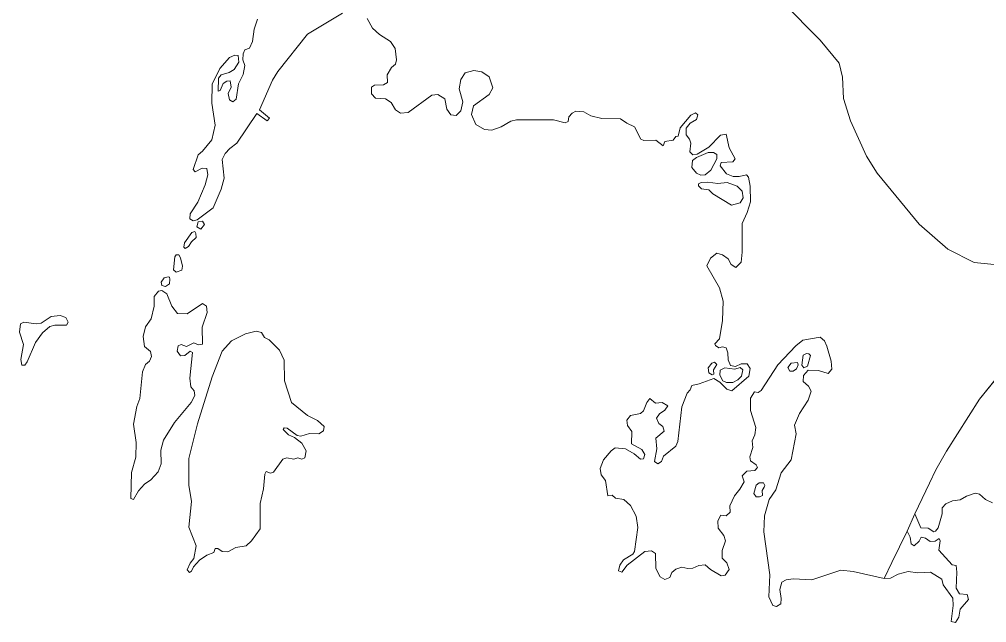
# Model space of a CAD drawing. Extents: x 369010 to 739155, y 6377141 to 6616555.
# Drawn here: x 474822 to 477517, y 6488305 to 6489985 of the extents above; entities that cross this region are included whole.
import ezdxf

# ---------------------------------------------------------------- set-up
doc = ezdxf.new("R2010")
doc.units = 0
doc.header["$LTSCALE"] = 40
doc.layers.add('1', color=7, linetype='Continuous', lineweight=13)

msp = doc.modelspace()

# ---------------------------------------------------------------- linework, layer by layer
at = {"layer": '1'}
for points in [[(477602.84, 6489296.1), (477481.86, 6489308.01), (477408.21, 6489345.08), (477328.77, 6489414.43), (477211.26, 6489557.26), (477181.96, 6489604.1), (477136.95, 6489702.74), (477117.42, 6489764.97), (477115.1, 6489824.05), (477105.83, 6489863.61), (477053.04, 6489926.83), (476948.77, 6490032.59)], [(476948.77, 6490032.59), (477053.04, 6489926.83), (477105.83, 6489863.61), (477115.1, 6489824.05), (477117.42, 6489764.97), (477136.95, 6489702.74), (477181.96, 6489604.1), (477211.26, 6489557.26), (477328.77, 6489414.43), (477408.21, 6489345.08), (477481.86, 6489308.01), (477602.84, 6489296.1)], [(475485.05, 6489986.08), (475475.95, 6489958.28), (475471.81, 6489924.02), (475462.71, 6489905.32), (475450.13, 6489900.35), (475445.33, 6489889.26), (475444.5, 6489872.55), (475450.13, 6489856.49), (475445.33, 6489831.34), (475432.09, 6489805.52), (475425.8, 6489762.98), (475416.86, 6489755.2), (475407.6, 6489760.83), (475403.46, 6489778.37), (475411.73, 6489796.41), (475409.75, 6489813.96), (475399.98, 6489813.13), (475389.56, 6489806.84), (475381.78, 6489786.65), (475375.49, 6489785.33), (475376.98, 6489821.57), (475384.59, 6489830.67), (475406.27, 6489836.96), (475420.17, 6489845.9), (475433.41, 6489866.26), (475431.26, 6489884.3), (475422.33, 6489885.79), (475407.6, 6489878.84), (475380.45, 6489848.05), (475358.77, 6489804.86), (475358.11, 6489751.89), (475367.87, 6489690.49), (475358.11, 6489649.94), (475332.29, 6489617.84), (475319.71, 6489608.24), (475306.47, 6489567.03), (475311.44, 6489560.74), (475330.97, 6489571.16), (475344.21, 6489569.84), (475347.02, 6489552.3), (475339.9, 6489524.49), (475319.05, 6489475.67), (475298.2, 6489443.56), (475297.37, 6489429.66), (475306.47, 6489424.03), (475317.73, 6489426.84), (475362.25, 6489460.28), (475384.59, 6489512.58), (475392.2, 6489542.53), (475387.4, 6489594.83), (475395.68, 6489611.71), (475408.26, 6489625.61), (475427.79, 6489640.18), (475483.56, 6489722.6), (475512.19, 6489702.24), (475518.48, 6489710.02), (475491.34, 6489733.69), (475527.59, 6489815.94), (475541.82, 6489840.27), (475624.74, 6489944.04), (475722.38, 6490002.63)], [(475790.74, 6489987.41), (475806.13, 6489960.93), (475825, 6489943.38), (475855.61, 6489923.85), (475868.86, 6489903.66), (475872.99, 6489872.22), (475869.52, 6489860.46), (475858.43, 6489850.7), (475846.51, 6489831.17), (475847.17, 6489809.49), (475836.09, 6489802.54), (475810.93, 6489801.88), (475802.65, 6489796.25), (475802.65, 6489778.21), (475813.74, 6489765.63), (475841.71, 6489764.14), (475857.77, 6489753.71), (475869.52, 6489732.86), (475884.25, 6489724.42), (475905.1, 6489725.91), (475971.3, 6489773.91), (475987.36, 6489776.06), (476006.89, 6489763.48), (476012.51, 6489734.85), (476024.43, 6489719.62), (476038.99, 6489717.47), (476052.23, 6489730.05), (476057.2, 6489755.2), (476046.77, 6489791.45), (476051.57, 6489817.93), (476064.15, 6489835.97), (476088.48, 6489842.92), (476110.82, 6489838.78)], [(476110.82, 6489838.78), (476131.01, 6489824.88), (476140.78, 6489794.1), (476131.01, 6489776.06), (476087.16, 6489743.95), (476081.53, 6489720.28), (476093.44, 6489692.31), (476117.77, 6489678.41), (476137.96, 6489677.09), (476164.61, 6489686.02), (476191.09, 6489702.08), (476207.15, 6489705.55), (476309.59, 6489705.55), (476342.36, 6489696.62), (476350.8, 6489700.75), (476352.79, 6489713.33), (476361.89, 6489723.76), (476372.32, 6489729.39), (476394.66, 6489727.9), (476414.19, 6489716.81), (476444.97, 6489709.03), (476496.45, 6489708.37), (476513.99, 6489695.79), (476535.51, 6489686.02), (476553.05, 6489651.93), (476561.32, 6489647.79), (476594.92, 6489649.12), (476615.77, 6489633.06), (476620.57, 6489644.98), (476643.58, 6489648.45), (476650.7, 6489658.88), (476657.65, 6489659.54), (476663.11, 6489683.21), (476692.4, 6489718.79), (476705.64, 6489725.08), (476711.93, 6489719.62), (476708.46, 6489706.38), (476691.08, 6489695.79), (476679.16, 6489681.89), (476679.16, 6489663.85), (476688.93, 6489651.27), (476692.4, 6489640.01), (476689.76, 6489616.35), (476698.03, 6489607.91), (476709.95, 6489610.06), (476742.72, 6489628.92), (476774.82, 6489662.36), (476790.88, 6489665.17), (476799.65, 6489627.27), (476815.7, 6489596.65), (476809.41, 6489588.21), (476777.31, 6489586.89), (476774.49, 6489577.12), (476791.87, 6489554.78), (476810.74, 6489547.17), (476826.79, 6489547.17), (476847.65, 6489551.96), (476853.27, 6489545.68), (476858.24, 6489520.68), (476858.9, 6489477.32), (476849.8, 6489447.37), (476835.9, 6489416.75), (476835.9, 6489336.48), (476833.08, 6489309.34), (476817.69, 6489294.61), (476805.11, 6489302.38), (476796.84, 6489318.44), (476780.78, 6489329.53), (476764.73, 6489333.67), (476747.35, 6489319.76), (476737.59, 6489298.91), (476772.34, 6489237.51), (476782.77, 6489200.43), (476780.78, 6489146.81), (476772.34, 6489095.17), (476759.76, 6489081.27), (476761.25, 6489077.13), (476771.02, 6489070.84), (476780.78, 6489072.83), (476790.55, 6489070.02), (476795.35, 6489056.78), (476796.84, 6489036.59), (476803.13, 6489021.19), (476817.03, 6489018.55), (476832.42, 6489026.16), (476849.14, 6489025.5), (476857.41, 6489012.92), (476853.94, 6488991.24), (476806.6, 6488950.85), (476792.7, 6488955.65), (476773.17, 6488974.52), (476756.29, 6488984.95), (476715.9, 6488969.72), (476695.05, 6488965.42), (476690.75, 6488953.01), (476682.47, 6488944.4), (476667.91, 6488906), (476655.99, 6488809.85), (476650.53, 6488796.6), (476616.27, 6488768.63)], [(476985.51, 6489076.14), (477004.38, 6489091.53), (477052.54, 6489099.81), (477064.95, 6489090.04), (477071.24, 6489075.48), (477083.82, 6489032.94), (477085.31, 6489011.26), (477075.54, 6488998.85), (477048.24, 6489007.13), (477019.77, 6489008.62), (477006.36, 6488993.22), (477005.7, 6488976.51), (477020.43, 6488963.93), (477027.38, 6488950.03), (477019.77, 6488924.87), (476995.28, 6488887.14), (476981.37, 6488855.03), (476986.17, 6488831.36), (476972.27, 6488758.87), (476944.3, 6488722.62), (476929.07, 6488675.12), (476910.87, 6488647.98), (476897.63, 6488602.63), (476895.64, 6488557.95), (476912.36, 6488438.12), (476910.21, 6488376.72), (476920.63, 6488352.89), (476931.06, 6488350.24), (476942.98, 6488357.19), (476944.3, 6488372.42), (476940.16, 6488397.57), (476945.79, 6488417.77), (476958.37, 6488424.06), (476977.24, 6488426.87), (477029.2, 6488424.39), (477110.8, 6488451.53), (477144.89, 6488447.39), (477231.12, 6488427.7), (477252.3, 6488472.22), (477294.84, 6488559.6), (477316.52, 6488608.43), (477357.73, 6488693.5), (477375.44, 6488730.57), (477404.9, 6488782.37), (477496.75, 6488927.68), (477733.59, 6489217.81)], [(476616.27, 6488768.63), (476610.64, 6488754.07), (476600.88, 6488747.78), (476591.11, 6488754.07), (476598.23, 6488788.83), (476595.42, 6488818.78), (476618.42, 6488838.31), (476614.12, 6488851.72), (476603.69, 6488859.99), (476596.74, 6488874.72), (476605.18, 6488886.47), (476620.41, 6488896.9), (476628.85, 6488908.82), (476612.8, 6488917.92), (476593.93, 6488916.43), (476578.7, 6488929.01), (476570.26, 6488917.92), (476561.16, 6488894.91), (476552.22, 6488887.96), (476524.91, 6488882.34), (476514.49, 6488869.1), (476515.81, 6488854.37), (476528.39, 6488836.99), (476527.06, 6488802.89), (476555.7, 6488786.84), (476564.63, 6488773.6), (476561.16, 6488761.02), (476552.22, 6488760.19), (476534.68, 6488774.92), (476510.35, 6488788.83), (476481.72, 6488792.3), (476470.63, 6488784.03), (476449.61, 6488758.21), (476439.84, 6488734.54), (476442.66, 6488716.34), (476454.57, 6488700.94), (476461.53, 6488658.41), (476473.28, 6488659.9), (476483.04, 6488652.12), (476506.05, 6488647.98), (476524.25, 6488631.27), (476540.3, 6488601.31), (476545.1, 6488569.86), (476535.34, 6488503), (476531.2, 6488495.88), (476505.38, 6488479.83), (476494.96, 6488465.27), (476491.48, 6488449.21), (476500.58, 6488445.74), (476515.15, 6488465.27), (476564.63, 6488503.66), (476582.84, 6488504.99), (476593.93, 6488498.04), (476595.42, 6488455.5), (476607.17, 6488432.5), (476619.75, 6488425.54), (476634.48, 6488430.34), (476639.28, 6488444.41), (476651.19, 6488454.18), (476667.91, 6488459.64), (476684.62, 6488455.5), (476698.53, 6488456.83), (476714.58, 6488463.94), (476732.12, 6488465.93), (476747.35, 6488452.69), (476776.64, 6488435.31), (476787.9, 6488437.3), (476798.99, 6488453.35), (476792.7, 6488471.55), (476779.46, 6488484.8), (476779.46, 6488505.65), (476789.22, 6488532.96), (476784.42, 6488548.18), (476768.37, 6488568.54), (476767.54, 6488588.73), (476775.98, 6488604.12), (476790.71, 6488602.63), (476801.8, 6488613.06), (476801.14, 6488630.6), (476814.38, 6488658.41), (476828.61, 6488676.45), (476841.19, 6488697.47), (476835.56, 6488713.52), (476848.8, 6488726.76), (476870.49, 6488728.75), (476878.1, 6488737.19), (476874.62, 6488744.8), (476858.57, 6488755.39), (476856.58, 6488767.15), (476864.86, 6488792.96), (476863.53, 6488811.17), (476870.49, 6488827.88), (476873.3, 6488848.74), (476858.57, 6488896.24), (476858.57, 6488930.33), (476869.82, 6488947.88), (476880.25, 6488946.39), (476888.53, 6488951.35), (476935.36, 6489023.18), (476985.51, 6489076.14)], [(477567.59, 6489014.41), (477496.75, 6488927.68), (477404.9, 6488782.37), (477375.44, 6488730.57), (477357.73, 6488693.5), (477316.52, 6488608.43), (477333.23, 6488568.71), (477354.09, 6488568.04), (477369.48, 6488558.28), (477374.28, 6488559.6), (477381.4, 6488569.37), (477393.15, 6488608.43), (477392.49, 6488625.14), (477402.91, 6488635.73), (477421.12, 6488644.67), (477442.63, 6488647.49), (477460.18, 6488657.25), (477484.51, 6488665.69), (477497.08, 6488662.88), (477513.14, 6488648.15), (477533.33, 6488639.21)]]:
    msp.add_lwpolyline(points, dxfattribs=at)
for points in [[(476740.56, 6489614.36), (476708.46, 6489600.95), (476697.53, 6489592.18), (476695.55, 6489572.32), (476708.46, 6489556.6), (476720.21, 6489551.14), (476732.62, 6489552.13), (476748.34, 6489564.87), (476765.22, 6489596.65), (476764.73, 6489608.9), (476755.29, 6489614.86)], [(476805.77, 6489468.05), (476829.94, 6489474.01), (476838.38, 6489488.25), (476835.4, 6489507.11), (476821.5, 6489521.02), (476793.36, 6489530.78), (476767.71, 6489527.8), (476740.07, 6489531.77), (476721.7, 6489530.78), (476713.92, 6489526.81), (476713.92, 6489521.51), (476722.69, 6489513.07), (476742.55, 6489510.09), (476754.3, 6489499.17)], [(475327.66, 6489401.19), (475337.42, 6489414.1), (475332.62, 6489422.87), (475320.38, 6489421.55), (475316.9, 6489407.31)], [(475313.92, 6489388.45), (475310.61, 6489394.57), (475302.17, 6489392.09), (475282.14, 6489362.79), (475280.65, 6489350.55), (475283.63, 6489347.07), (475293.4, 6489352.37), (475301.84, 6489365.61), (475314.42, 6489377.85)], [(475270.72, 6489321.09), (475266.59, 6489329.36), (475258.64, 6489329.86), (475254.84, 6489323.57), (475251.86, 6489287.82), (475259.14, 6489280.87), (475274.86, 6489286.83), (475276.85, 6489298.08)], [(475236.46, 6489267.79), (475225.38, 6489265.31), (475217.1, 6489253.06), (475219.09, 6489244.29), (475228.85, 6489240.82), (475240.11, 6489248.6), (475241.6, 6489261.34), (475240.11, 6489267.3)], [(475345.04, 6489168.66), (475343.21, 6489186.7), (475331.96, 6489194.15), (475289.43, 6489165.35), (475262.45, 6489166.01), (475246.89, 6489186.7), (475232.49, 6489221.12), (475219.25, 6489230.39), (475209.32, 6489228.57), (475197.9, 6489213.51), (475197.9, 6489186.04), (475189.13, 6489150.95), (475173.57, 6489128.94), (475166.62, 6489102.13), (475171.09, 6489074.49), (475187.31, 6489060.09), (475190.45, 6489046.35), (475184.83, 6489033.11), (475173.57, 6489024.34), (475164.8, 6489003.15), (475157.85, 6488929.17), (475149.74, 6488906.66), (475139.64, 6488857.68), (475147.92, 6488806.37), (475146.6, 6488766.32), (475134.68, 6488723.62), (475132.2, 6488650.96), (475140.31, 6488647.82), (475154.21, 6488672.31), (475170.43, 6488691.18), (475188.63, 6488703.09), (475208.66, 6488724.94), (475216.77, 6488747.45), (475216.11, 6488785.02), (475223.72, 6488813.32), (475254.34, 6488862.81), (475300.68, 6488918.58), (475311.27, 6488937.95), (475308.79, 6488950.52), (475300.02, 6488961.78), (475296.87, 6488985.61), (475304.49, 6489057.6), (475297.54, 6489060.75), (475283.14, 6489049.49), (475271.22, 6489048.17), (475261.79, 6489061.41), (475264.43, 6489075.81), (475273.21, 6489080.11), (475288.1, 6489073.82), (475308.13, 6489084.58), (475321.37, 6489078.95), (475331.96, 6489080.78), (475331.3, 6489128.27)], [(474883.11, 6489139.36), (474868.55, 6489136.88), (474834.29, 6489142.01), (474825.52, 6489136.88), (474822.04, 6489113.88), (474833.3, 6489080.11), (474826.01, 6489038.24), (474828.66, 6489021.86), (474837.77, 6489021.86), (474843.89, 6489031.12), (474866.89, 6489085.74), (474886.42, 6489112.39), (474907.28, 6489129.76), (474921.18, 6489133.9), (474953.78, 6489133.41), (474958.42, 6489141.52), (474951.8, 6489154.76), (474935.91, 6489160.88), (474910.92, 6489157.4)], [(475517.49, 6489092.69), (475504.91, 6489099.64), (475496.8, 6489113.38), (475481.74, 6489117.19), (475452.28, 6489109.08), (475413.39, 6489089.71), (475386.58, 6489060.91), (475359.6, 6488989.42), (475318.22, 6488859.17), (475293.73, 6488762.01), (475293.73, 6488687.54), (475301.34, 6488642.36), (475293.73, 6488571.02), (475314.42, 6488519.05), (475308.13, 6488483.97), (475297.54, 6488470.73), (475289.43, 6488452.03), (475295.71, 6488445.07), (475302, 6488448.88), (475306.97, 6488460.8), (475323.85, 6488479.5), (475344.54, 6488492.74), (475363.9, 6488500.19), (475367.71, 6488511.44), (475374.66, 6488511.44), (475386.58, 6488503.33), (475402.8, 6488502.01), (475424.64, 6488514.59), (475454.1, 6488518.89), (475468.5, 6488532.79), (475493, 6488565.89), (475493, 6488636.73), (475502.43, 6488677.44), (475505.57, 6488718.82), (475509.22, 6488726.27), (475521.79, 6488721.3), (475529.9, 6488723.78), (475555.56, 6488760.19), (475566.81, 6488764.5), (475587, 6488760.19), (475598.26, 6488764.5), (475608.85, 6488760.69), (475616.96, 6488764.5), (475620.76, 6488783.86), (475608.85, 6488804.55), (475588.82, 6488820.27), (475571.94, 6488827.72), (475556.88, 6488842.78), (475559.36, 6488847.25), (475568.13, 6488846.59), (475596.27, 6488826.56), (475606.37, 6488824.57), (475630.7, 6488831.53), (475655.85, 6488830.86), (475669.59, 6488838.97), (475670.91, 6488851.55), (475652.71, 6488867.94), (475625.07, 6488881.67), (475580.05, 6488917.92), (475560.69, 6488978.16), (475560.02, 6489036.42), (475546.29, 6489063.89)], [(477020.93, 6489054.13), (477014.47, 6489054.46), (477005.7, 6489049.83), (477001.73, 6489021.86), (477007.19, 6489015.07), (477017.95, 6489019.04), (477026.06, 6489048.83)], [(476758.6, 6489030.13), (476750.83, 6489027.81), (476740.56, 6489014.74), (476742.39, 6489000.51), (476751.98, 6488995.21), (476756.29, 6488997.53), (476755.46, 6489009.11), (476765.06, 6489024.01)], [(476989.32, 6489029.47), (476972.44, 6489028.14), (476962.67, 6489015.73), (476968.63, 6489005.31), (476977.4, 6489005.31), (476987.17, 6489011.93), (476991.63, 6489022.85)], [(476787.73, 6489014.74), (476774.66, 6489007.95), (476773.5, 6488994.38), (476781.28, 6488978.33), (476791.54, 6488974.03), (476809.58, 6488973.69), (476823.48, 6488981.31), (476833.41, 6488991.4), (476837.72, 6489009.11), (476830.27, 6489015.57), (476815.37, 6489010.6)], [(476896.64, 6488682.24), (476898.95, 6488686.71), (476895.15, 6488693.99), (476882.9, 6488693.99), (476874.95, 6488688.2), (476868.17, 6488664.53), (476874.79, 6488655.76), (476883.39, 6488655.26), (476892.17, 6488659.57), (476891.01, 6488673.14)], [(477294.84, 6488559.6), (477252.3, 6488472.22), (477231.12, 6488427.7), (477248.83, 6488429.19), (477269.68, 6488440.44), (477297.65, 6488447.39), (477324.79, 6488443.92), (477360.38, 6488445.9), (477391.82, 6488426.37), (477395.3, 6488410.32), (477422.44, 6488373.41), (477423.1, 6488353.22), (477417.64, 6488307.87), (477430.05, 6488305.06), (477439.16, 6488320.45), (477442.63, 6488342.79), (477465.64, 6488369.94), (477462.16, 6488383.18), (477441.31, 6488385.33), (477431.54, 6488401.38), (477433.7, 6488445.9), (477431.54, 6488464.11), (477420.29, 6488466.09), (477383.38, 6488507.3), (477386.86, 6488532.46), (477384.04, 6488539.41), (477373.62, 6488531.8), (477359.72, 6488530.97), (477345.81, 6488540.07), (477334.56, 6488542.89), (477328.27, 6488531.8), (477315.03, 6488519.22), (477306.75, 6488524.85), (477303.94, 6488542.89)]]:
    msp.add_lwpolyline(points, close=True, dxfattribs=at)

doc.saveas('drawing.dxf')
